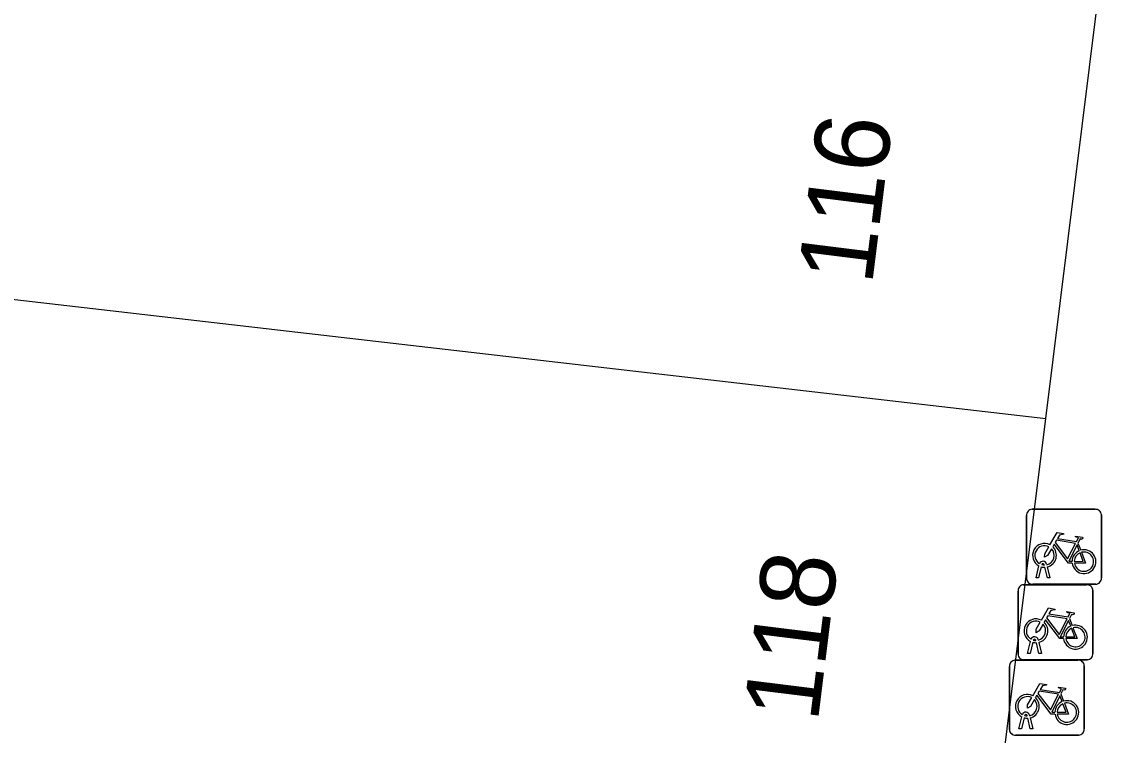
# Model space of a CAD drawing. Extents: x 161696 to 162377, y 380761 to 381673.
# Drawn here: x 162264.76 to 162279.18, y 381186.48 to 381196.01 of the extents above; entities that cross this region are included whole.
import ezdxf

# ---------------------------------------------------------------- set-up
doc = ezdxf.new("R2010")
doc.units = 0
for name, color, linetype in [('IMGEO_Fietsenrek', 7, 'Continuous'), ('IMGEO_Pand', 7, 'Continuous'), ('IMGEO_Pand_nummerreeks', 7, 'Continuous')]:
    doc.layers.add(name, color=color, linetype=linetype)

msp = doc.modelspace()

# ---------------------------------------------------------------- linework, layer by layer
at = {"layer": 'IMGEO_Fietsenrek'}
for p, q in [((162278.177, 381188.576), (162278.177, 381189.417)), ((162278.177, 381189.417), (162278.177, 381188.576)), ((162278.252, 381189.501), (162279.093, 381189.501)), ((162279.093, 381189.501), (162278.252, 381189.501)), ((162279.177, 381189.426), (162279.177, 381188.585)), ((162279.177, 381188.585), (162279.177, 381189.426)), ((162278.864, 381189.05), (162278.9, 381188.955)), ((162278.304, 381188.585), (162278.343, 381188.745)), ((162278.373, 381188.733), (162278.338, 381188.585)), ((162278.415, 381188.757), (162278.414, 381188.761)), ((162278.456, 381188.585), (162278.422, 381188.727)), ((162278.446, 381188.768), (162278.447, 381188.761)), ((162278.454, 381188.731), (162278.489, 381188.585)), ((162278.338, 381188.585), (162278.304, 381188.585)), ((162278.489, 381188.585), (162278.456, 381188.585)), ((162278.063, 381187.569), (162278.063, 381188.41)), ((162278.063, 381188.41), (162278.063, 381187.569)), ((162278.138, 381188.494), (162278.979, 381188.494)), ((162278.979, 381188.494), (162278.138, 381188.494)), ((162279.102, 381188.501), (162278.261, 381188.501)), ((162278.261, 381188.501), (162279.102, 381188.501)), ((162279.063, 381188.419), (162279.063, 381187.578)), ((162279.063, 381187.578), (162279.063, 381188.419)), ((162278.75, 381188.043), (162278.786, 381187.948)), ((162278.19, 381187.578), (162278.229, 381187.738)), ((162278.259, 381187.726), (162278.224, 381187.578)), ((162278.301, 381187.75), (162278.3, 381187.754)), ((162278.342, 381187.578), (162278.308, 381187.72)), ((162278.332, 381187.761), (162278.333, 381187.754)), ((162278.34, 381187.724), (162278.375, 381187.578)), ((162278.224, 381187.578), (162278.19, 381187.578)), ((162278.375, 381187.578), (162278.342, 381187.578)), ((162277.948, 381186.562), (162277.948, 381187.403)), ((162277.948, 381187.403), (162277.948, 381186.562)), ((162278.023, 381187.487), (162278.864, 381187.487)), ((162278.864, 381187.487), (162278.023, 381187.487)), ((162278.988, 381187.494), (162278.147, 381187.494)), ((162278.147, 381187.494), (162278.988, 381187.494)), ((162278.948, 381187.412), (162278.948, 381186.571)), ((162278.948, 381186.571), (162278.948, 381187.412)), ((162278.635, 381187.036), (162278.671, 381186.941)), ((162278.075, 381186.571), (162278.114, 381186.731)), ((162278.144, 381186.719), (162278.109, 381186.571)), ((162278.186, 381186.743), (162278.185, 381186.747)), ((162278.227, 381186.571), (162278.193, 381186.713)), ((162278.217, 381186.754), (162278.218, 381186.747)), ((162278.225, 381186.717), (162278.26, 381186.571)), ((162278.109, 381186.571), (162278.075, 381186.571)), ((162278.26, 381186.571), (162278.227, 381186.571)), ((162278.873, 381186.487), (162278.032, 381186.487)), ((162278.032, 381186.487), (162278.873, 381186.487))]:
    msp.add_line(p, q, dxfattribs=at)
for points in [[(162278.49, 381189.027), (162278.585, 381189.191), (162278.671, 381189.177), (162278.673, 381189.168), (162278.617, 381189.157), (162278.59, 381189.112), (162278.846, 381189.071)], [(162278.846, 381189.071), (162278.871, 381189.12), (162278.865, 381189.124), (162278.842, 381189.128), (162278.83, 381189.135), (162278.829, 381189.138), (162278.831, 381189.143), (162278.926, 381189.128), (162278.928, 381189.118), (162278.918, 381189.105), (162278.906, 381189.099), (162278.892, 381189.105), (162278.864, 381189.05)], [(162278.511, 381188.975), (162278.459, 381188.885), (162278.419, 381188.86), (162278.42, 381188.907), (162278.475, 381189.001)], [(162278.786, 381188.783), (162278.736, 381188.783), (162278.545, 381189.034), (162278.526, 381189.002)], [(162278.833, 381189.046), (162278.576, 381189.087), (162278.559, 381189.058), (162278.726, 381188.838), (162278.833, 381189.046)], [(162278.881, 381188.948), (162278.851, 381189.025), (162278.742, 381188.807), (162278.785, 381188.807)], [(162278.815, 381188.807), (162278.935, 381188.806), (162278.891, 381188.92)], [(162278.911, 381188.927), (162278.966, 381188.782), (162278.816, 381188.782)], [(162278.376, 381188.02), (162278.471, 381188.184), (162278.557, 381188.17), (162278.559, 381188.161), (162278.503, 381188.15), (162278.476, 381188.105), (162278.732, 381188.064)], [(162278.732, 381188.064), (162278.757, 381188.113), (162278.751, 381188.117), (162278.728, 381188.121), (162278.716, 381188.128), (162278.715, 381188.131), (162278.717, 381188.136), (162278.812, 381188.121), (162278.814, 381188.111), (162278.804, 381188.098), (162278.792, 381188.092), (162278.778, 381188.098), (162278.75, 381188.043)], [(162278.397, 381187.968), (162278.345, 381187.878), (162278.305, 381187.853), (162278.306, 381187.9), (162278.361, 381187.994)], [(162278.672, 381187.776), (162278.622, 381187.776), (162278.431, 381188.027), (162278.412, 381187.995)], [(162278.719, 381188.039), (162278.462, 381188.08), (162278.445, 381188.051), (162278.612, 381187.831), (162278.719, 381188.039)], [(162278.767, 381187.941), (162278.737, 381188.018), (162278.628, 381187.8), (162278.671, 381187.8)], [(162278.701, 381187.8), (162278.821, 381187.799), (162278.777, 381187.913)], [(162278.797, 381187.92), (162278.852, 381187.775), (162278.702, 381187.775)], [(162278.261, 381187.013), (162278.356, 381187.177), (162278.442, 381187.163), (162278.444, 381187.154), (162278.388, 381187.143), (162278.361, 381187.098), (162278.617, 381187.057)], [(162278.604, 381187.032), (162278.347, 381187.073), (162278.33, 381187.044), (162278.497, 381186.824), (162278.604, 381187.032)], [(162278.617, 381187.057), (162278.642, 381187.106), (162278.636, 381187.11), (162278.613, 381187.114), (162278.601, 381187.121), (162278.6, 381187.124), (162278.602, 381187.129), (162278.697, 381187.114), (162278.699, 381187.104), (162278.689, 381187.091), (162278.677, 381187.085), (162278.663, 381187.091), (162278.635, 381187.036)], [(162278.282, 381186.961), (162278.23, 381186.871), (162278.19, 381186.846), (162278.191, 381186.893), (162278.246, 381186.987)], [(162278.557, 381186.769), (162278.507, 381186.769), (162278.316, 381187.02), (162278.297, 381186.988)], [(162278.652, 381186.934), (162278.622, 381187.011), (162278.513, 381186.793), (162278.556, 381186.793)], [(162278.586, 381186.793), (162278.706, 381186.792), (162278.662, 381186.906)], [(162278.682, 381186.913), (162278.737, 381186.768), (162278.587, 381186.768)]]:
    msp.add_lwpolyline(points, dxfattribs=at)
for centre, radius, start, end in [((162278.255, 381189.423), 0.0779, 92.4484, 184.2845), ((162278.255, 381189.423), 0.0779, 92.4484, 184.2845), ((162279.099, 381189.423), 0.0779, 2.4484, 94.2845), ((162279.099, 381189.423), 0.0779, 2.4484, 94.2845), ((162278.417, 381188.886), 0.159, 62.6766, 242.1369), ((162278.417, 381188.886), 0.129, 63.3192, 238.903), ((162278.417, 381188.886), 0.129, 283.6043, 43.4302), ((162278.417, 381188.886), 0.159, 283.5766, 46.6042), ((162278.944, 381188.802), 0.159, 113.3408, 178.3217), ((162278.944, 381188.802), 0.159, 187.0065, 105.7708), ((162278.397, 381188.757), 0.0499, 12.8025, 158.6934), ((162278.944, 381188.802), 0.129, 113.923, 177.9556), ((162278.944, 381188.802), 0.129, 188.6715, 104.5883), ((162278.417, 381188.886), 0.159, 253.9967, 271.7867), ((162278.397, 381188.757), 0.0174, 12.8025, 163.4502), ((162278.417, 381188.886), 0.129, 253.415, 269.0204), ((162278.255, 381188.579), 0.0779, 182.4484, 274.2845), ((162278.255, 381188.579), 0.0779, 182.4484, 274.2845), ((162279.099, 381188.579), 0.0779, 272.4484, 4.2845), ((162279.099, 381188.579), 0.0779, 272.4484, 4.2845), ((162278.141, 381188.416), 0.0779, 92.4484, 184.2845), ((162278.141, 381188.416), 0.0779, 92.4484, 184.2845), ((162278.985, 381188.416), 0.0779, 2.4484, 94.2845), ((162278.985, 381188.416), 0.0779, 2.4484, 94.2845), ((162278.303, 381187.879), 0.159, 62.6766, 242.1369), ((162278.303, 381187.879), 0.129, 63.3192, 238.903), ((162278.303, 381187.879), 0.129, 283.6043, 43.4302), ((162278.303, 381187.879), 0.159, 283.5766, 46.6042), ((162278.83, 381187.795), 0.159, 113.3408, 178.3217), ((162278.83, 381187.795), 0.159, 187.0065, 105.7708), ((162278.283, 381187.75), 0.0499, 12.8025, 158.6934), ((162278.83, 381187.795), 0.129, 113.923, 177.9556), ((162278.83, 381187.795), 0.129, 188.6715, 104.5883), ((162278.303, 381187.879), 0.159, 253.9967, 271.7867), ((162278.283, 381187.75), 0.0174, 12.8025, 163.4502), ((162278.303, 381187.879), 0.129, 253.415, 269.0204), ((162278.141, 381187.572), 0.0779, 182.4484, 274.2845), ((162278.141, 381187.572), 0.0779, 182.4484, 274.2845), ((162278.985, 381187.572), 0.0779, 272.4484, 4.2845), ((162278.985, 381187.572), 0.0779, 272.4484, 4.2845), ((162278.026, 381187.409), 0.0779, 92.4484, 184.2845), ((162278.026, 381187.409), 0.0779, 92.4484, 184.2845), ((162278.87, 381187.409), 0.0779, 2.4484, 94.2845), ((162278.87, 381187.409), 0.0779, 2.4484, 94.2845), ((162278.188, 381186.872), 0.159, 62.6766, 242.1369), ((162278.188, 381186.872), 0.129, 63.3192, 238.903), ((162278.188, 381186.872), 0.129, 283.6043, 43.4302), ((162278.188, 381186.872), 0.159, 283.5766, 46.6042), ((162278.715, 381186.788), 0.159, 113.3408, 178.3217), ((162278.715, 381186.788), 0.159, 187.0065, 105.7708), ((162278.168, 381186.743), 0.0499, 12.8025, 158.6934), ((162278.715, 381186.788), 0.129, 113.923, 177.9556), ((162278.715, 381186.788), 0.129, 188.6715, 104.5883), ((162278.188, 381186.872), 0.159, 253.9967, 271.7867), ((162278.168, 381186.743), 0.0174, 12.8025, 163.4502), ((162278.188, 381186.872), 0.129, 253.415, 269.0204), ((162278.026, 381186.565), 0.0779, 182.4484, 274.2845), ((162278.026, 381186.565), 0.0779, 182.4484, 274.2845), ((162278.87, 381186.565), 0.0779, 272.4484, 4.2845), ((162278.87, 381186.565), 0.0779, 272.4484, 4.2845)]:
    msp.add_arc(centre, radius, start, end, dxfattribs=at)
at = {"layer": 'IMGEO_Pand'}
for points in [[(162278.433, 381190.711), (162279.115, 381196.191)], [(162257.798, 381193.095), (162278.433, 381190.711)], [(162277.575, 381183.821), (162278.433, 381190.711)]]:
    msp.add_lwpolyline(points, dxfattribs=at)

# ---------------------------------------------------------------- texts
at = {"layer": 'IMGEO_Pand_nummerreeks'}
for s, p in [('116', (162276.113, 381192.482)), ('118', (162275.388, 381186.647))]:
    msp.add_text(s, height=1, rotation=82.9117, dxfattribs=at).set_placement(p)

doc.saveas('drawing.dxf')
